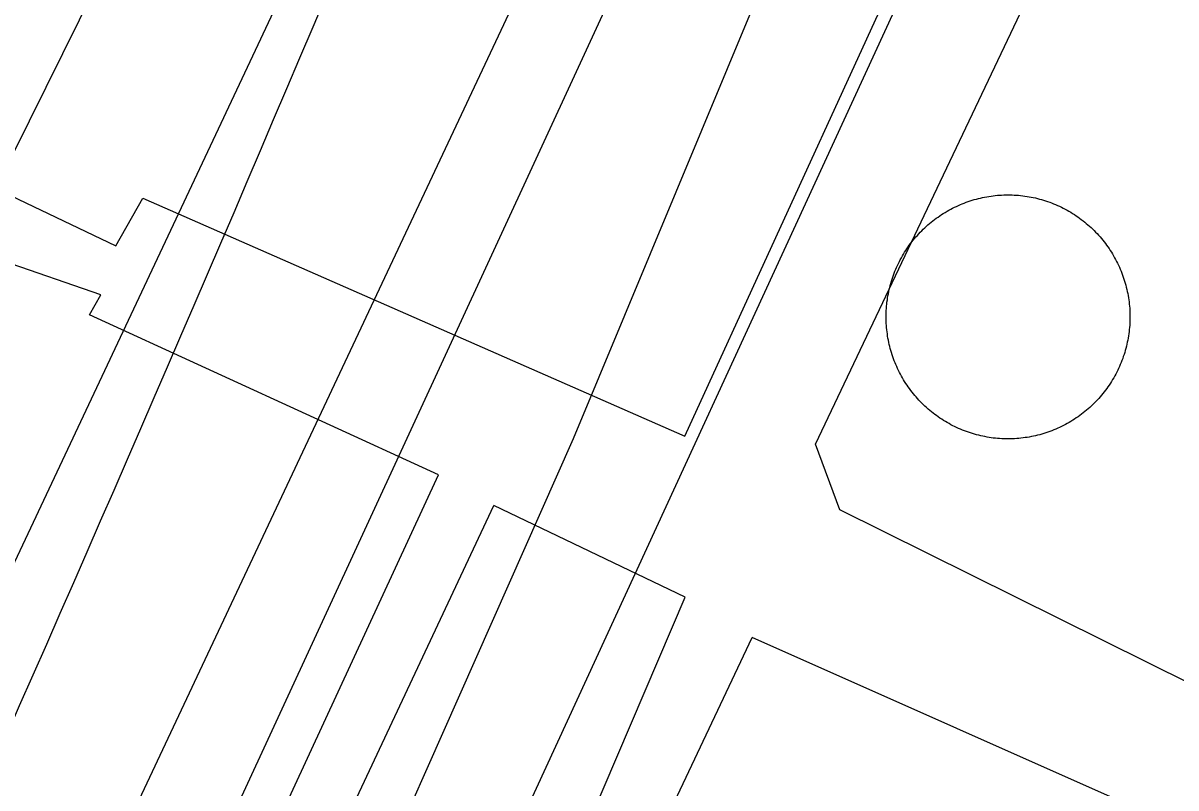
# Model space of a CAD drawing. Extents: x 3683613 to 3738215, y 469626 to 495384.
# Drawn here: x 3700634.2 to 3700795.9, y 478631.4 to 478738.6 of the extents above; entities that cross this region are included whole.
import ezdxf

# ---------------------------------------------------------------- set-up
doc = ezdxf.new("R2010")
doc.units = 0
for name, color, linetype in [('V-DOMW-TANK', 7, 'Continuous'), ('V-RAIL-TRAK', 7, 'Continuous'), ('V-ROAD-CNTR', 7, 'Continuous'), ('V-UTIL-LINE', 7, 'Continuous')]:
    doc.layers.add(name, color=color, linetype=linetype)

msp = doc.modelspace()

# ---------------------------------------------------------------- linework, layer by layer
at = {"layer": 'V-DOMW-TANK'}
for points in [[(3700755.93, 478702.11), (3700756.01, 478702.4), (3700756.1, 478702.68), (3700756.2, 478702.96), (3700756.29, 478703.24), (3700756.4, 478703.53), (3700756.51, 478703.8), (3700756.62, 478704.08), (3700756.74, 478704.35), (3700756.87, 478704.62), (3700756.99, 478704.89), (3700757.13, 478705.16), (3700757.26, 478705.42), (3700757.41, 478705.69), (3700757.55, 478705.95), (3700757.7, 478706.21), (3700757.86, 478706.46), (3700758.02, 478706.71), (3700758.18, 478706.96), (3700758.35, 478707.21), (3700758.52, 478707.45), (3700758.7, 478707.69), (3700758.89, 478707.93), (3700759.07, 478708.16), (3700759.26, 478708.39), (3700759.46, 478708.62), (3700759.65, 478708.84), (3700759.85, 478709.06), (3700760.06, 478709.28), (3700760.27, 478709.49), (3700760.48, 478709.7), (3700760.7, 478709.91), (3700760.92, 478710.11), (3700761.14, 478710.3), (3700761.37, 478710.5), (3700761.6, 478710.69), (3700761.83, 478710.88), (3700762.07, 478711.06), (3700762.31, 478711.24), (3700762.55, 478711.41), (3700762.79, 478711.58), (3700763.04, 478711.74), (3700763.29, 478711.91), (3700763.55, 478712.06), (3700763.81, 478712.21), (3700764.07, 478712.36), (3700764.33, 478712.5), (3700764.59, 478712.64), (3700764.86, 478712.77), (3700765.13, 478712.9), (3700765.4, 478713.03), (3700765.68, 478713.15), (3700765.95, 478713.26), (3700766.23, 478713.37), (3700766.51, 478713.47), (3700766.79, 478713.57), (3700767.07, 478713.67), (3700767.36, 478713.76), (3700767.64, 478713.85), (3700767.93, 478713.92), (3700768.22, 478714)], [(3700768.22, 478714), (3700768.51, 478714.07), (3700768.8, 478714.13), (3700769.09, 478714.19), (3700769.39, 478714.25), (3700769.68, 478714.3), (3700769.98, 478714.34), (3700770.27, 478714.38), (3700770.57, 478714.42), (3700770.87, 478714.45), (3700771.16, 478714.47), (3700771.46, 478714.49), (3700771.76, 478714.5), (3700772.06, 478714.51), (3700772.35, 478714.51), (3700772.66, 478714.51), (3700772.95, 478714.5), (3700773.25, 478714.49), (3700773.55, 478714.47), (3700773.85, 478714.45), (3700774.14, 478714.42), (3700774.44, 478714.39), (3700774.74, 478714.35), (3700775.03, 478714.3), (3700775.33, 478714.25), (3700775.62, 478714.2), (3700775.91, 478714.14), (3700776.2, 478714.08), (3700776.5, 478714.01), (3700776.78, 478713.93), (3700777.07, 478713.85), (3700777.36, 478713.77), (3700777.64, 478713.68), (3700777.92, 478713.58), (3700778.21, 478713.48), (3700778.48, 478713.38), (3700778.76, 478713.27), (3700779.04, 478713.16), (3700779.31, 478713.04), (3700779.58, 478712.92), (3700779.85, 478712.79), (3700780.12, 478712.65), (3700780.39, 478712.52), (3700780.65, 478712.37), (3700780.91, 478712.23), (3700781.17, 478712.08), (3700781.42, 478711.92), (3700781.67, 478711.76), (3700781.92, 478711.59), (3700782.17, 478711.43), (3700782.41, 478711.25), (3700782.65, 478711.08), (3700782.89, 478710.89), (3700783.12, 478710.71), (3700783.35, 478710.52), (3700783.58, 478710.32), (3700783.8, 478710.13), (3700784.02, 478709.92), (3700784.24, 478709.72), (3700784.45, 478709.51), (3700784.66, 478709.3), (3700784.87, 478709.08), (3700785.07, 478708.86), (3700785.27, 478708.64), (3700785.46, 478708.41), (3700785.65, 478708.18), (3700785.84, 478707.95), (3700786.02, 478707.71), (3700786.2, 478707.47), (3700786.37, 478707.23), (3700786.54, 478706.98), (3700786.71, 478706.73), (3700786.87, 478706.48), (3700787.02, 478706.23), (3700787.17, 478705.97), (3700787.32, 478705.71), (3700787.46, 478705.45), (3700787.6, 478705.19), (3700787.74, 478704.92), (3700787.86, 478704.65), (3700787.99, 478704.38), (3700788.11, 478704.1), (3700788.22, 478703.83), (3700788.33, 478703.55), (3700788.44, 478703.27), (3700788.53, 478702.99), (3700788.63, 478702.71), (3700788.72, 478702.42), (3700788.81, 478702.14), (3700788.89, 478701.85), (3700788.96, 478701.56), (3700789.03, 478701.27), (3700789.1, 478700.98), (3700789.16, 478700.68), (3700789.21, 478700.39), (3700789.26, 478700.1), (3700789.3, 478699.8), (3700789.34, 478699.51), (3700789.38, 478699.21), (3700789.41, 478698.92), (3700789.43, 478698.61)], [(3700770.6, 478680.4), (3700770.3, 478680.43), (3700770, 478680.47), (3700769.71, 478680.52), (3700769.42, 478680.57), (3700769.12, 478680.62), (3700768.83, 478680.68), (3700768.54, 478680.74), (3700768.25, 478680.81), (3700767.96, 478680.89), (3700767.67, 478680.97), (3700767.38, 478681.05), (3700767.1, 478681.14), (3700766.82, 478681.23), (3700766.53, 478681.33), (3700766.25, 478681.44), (3700765.98, 478681.55), (3700765.7, 478681.66), (3700765.43, 478681.78), (3700765.16, 478681.9), (3700764.88, 478682.03), (3700764.62, 478682.16), (3700764.35, 478682.3), (3700764.09, 478682.45), (3700763.83, 478682.59), (3700763.58, 478682.74), (3700763.32, 478682.9), (3700763.07, 478683.06), (3700762.82, 478683.22), (3700762.57, 478683.39), (3700762.33, 478683.57), (3700762.09, 478683.74), (3700761.85, 478683.92), (3700761.62, 478684.11), (3700761.39, 478684.3), (3700761.16, 478684.49), (3700760.94, 478684.69), (3700760.72, 478684.89), (3700760.5, 478685.1), (3700760.29, 478685.31), (3700760.08, 478685.52), (3700759.87, 478685.74), (3700759.67, 478685.96), (3700759.47, 478686.18), (3700759.28, 478686.41), (3700759.09, 478686.64), (3700758.9, 478686.87), (3700758.72, 478687.11), (3700758.54, 478687.35), (3700758.37, 478687.59), (3700758.2, 478687.84), (3700758.03, 478688.08), (3700757.87, 478688.34), (3700757.72, 478688.59), (3700757.57, 478688.85), (3700757.42, 478689.1), (3700757.28, 478689.37), (3700757.14, 478689.63), (3700757.01, 478689.9), (3700756.88, 478690.17), (3700756.75, 478690.44), (3700756.63, 478690.72), (3700756.52, 478690.99), (3700756.41, 478691.27), (3700756.3, 478691.55), (3700756.21, 478691.83), (3700756.11, 478692.11), (3700756.02, 478692.4), (3700755.94, 478692.68), (3700755.85, 478692.97), (3700755.78, 478693.26), (3700755.71, 478693.55), (3700755.64, 478693.84), (3700755.58, 478694.13), (3700755.53, 478694.43), (3700755.48, 478694.72), (3700755.44, 478695.02), (3700755.4, 478695.31), (3700755.36, 478695.61), (3700755.33, 478695.9), (3700755.31, 478696.2), (3700755.29, 478696.5), (3700755.28, 478696.8), (3700755.27, 478697.1), (3700755.27, 478697.4), (3700755.27, 478697.69), (3700755.28, 478697.99), (3700755.29, 478698.29), (3700755.31, 478698.59), (3700755.33, 478698.89), (3700755.36, 478699.18), (3700755.39, 478699.48), (3700755.44, 478699.78), (3700755.48, 478700.07), (3700755.52, 478700.36), (3700755.58, 478700.66), (3700755.64, 478700.95), (3700755.7, 478701.24), (3700755.77, 478701.53), (3700755.85, 478701.82), (3700755.93, 478702.11)], [(3700789.43, 478698.61), (3700789.45, 478698.32), (3700789.46, 478698.02), (3700789.47, 478697.72), (3700789.47, 478697.42), (3700789.47, 478697.12), (3700789.46, 478696.83), (3700789.45, 478696.53), (3700789.43, 478696.23), (3700789.41, 478695.93), (3700789.38, 478695.63), (3700789.35, 478695.34), (3700789.31, 478695.04), (3700789.26, 478694.75), (3700789.21, 478694.45), (3700789.16, 478694.16), (3700789.1, 478693.87), (3700789.04, 478693.57), (3700788.97, 478693.29), (3700788.89, 478693), (3700788.81, 478692.71), (3700788.73, 478692.42), (3700788.64, 478692.14), (3700788.54, 478691.85), (3700788.45, 478691.57), (3700788.34, 478691.29), (3700788.23, 478691.02), (3700788.12, 478690.74), (3700788, 478690.47), (3700787.88, 478690.19), (3700787.75, 478689.92), (3700787.61, 478689.66), (3700787.48, 478689.39), (3700787.33, 478689.13), (3700787.19, 478688.87), (3700787.04, 478688.61), (3700786.88, 478688.35), (3700786.72, 478688.1), (3700786.56, 478687.86), (3700786.39, 478687.61), (3700786.21, 478687.37), (3700786.04, 478687.13), (3700785.85, 478686.89), (3700785.67, 478686.66), (3700785.48, 478686.43), (3700785.29, 478686.2), (3700785.09, 478685.98), (3700784.89, 478685.75), (3700784.68, 478685.54), (3700784.47, 478685.33), (3700784.26, 478685.11), (3700784.04, 478684.91), (3700783.82, 478684.71), (3700783.6, 478684.51), (3700783.37, 478684.32), (3700783.14, 478684.13), (3700782.91, 478683.94), (3700782.67, 478683.76), (3700782.43, 478683.58), (3700782.19, 478683.41), (3700781.94, 478683.24), (3700781.7, 478683.07), (3700781.45, 478682.91), (3700781.19, 478682.76), (3700780.93, 478682.6), (3700780.67, 478682.46), (3700780.41, 478682.32), (3700780.15, 478682.18), (3700779.88, 478682.04), (3700779.61, 478681.91), (3700779.34, 478681.79), (3700779.06, 478681.67), (3700778.79, 478681.56), (3700778.51, 478681.45), (3700778.23, 478681.34), (3700777.95, 478681.24), (3700777.67, 478681.15), (3700777.38, 478681.06), (3700777.1, 478680.97), (3700776.81, 478680.89), (3700776.52, 478680.82), (3700776.23, 478680.75), (3700775.94, 478680.68), (3700775.65, 478680.62), (3700775.35, 478680.57), (3700775.06, 478680.52), (3700774.76, 478680.48), (3700774.47, 478680.44), (3700774.17, 478680.4), (3700773.87, 478680.37), (3700773.58, 478680.35), (3700773.28, 478680.33), (3700772.98, 478680.32), (3700772.68, 478680.31), (3700772.38, 478680.31), (3700772.08, 478680.31), (3700771.79, 478680.32), (3700771.49, 478680.33), (3700771.19, 478680.35), (3700770.89, 478680.37), (3700770.6, 478680.4)]]:
    msp.add_lwpolyline(points, dxfattribs=at)
at = {"layer": 'V-RAIL-TRAK'}
for points in [[(3700396.54, 478003.92), (3700416.58, 478071.64), (3700426.07, 478103.7), (3700460.6, 478201.06), (3700470.75, 478224.6), (3700479.16, 478241.33), (3700511.27, 478305.24), (3700587.88, 478469.51), (3700596.55, 478487.7), (3700597.52, 478489.73), (3700657.84, 478614.96), (3700718.62, 478746.53), (3700767.63, 478852.07), (3700811.3, 478944.6), (3700863.78, 479058.43), (3700874.44, 479079.69), (3700875.59, 479081.99), (3700922.18, 479182.54), (3700998.51, 479346.53)], [(3700305.39, 477825.43), (3700311.48, 477834.67), (3700317.4, 477844.03), (3700350.96, 477910.27), (3700396.54, 478003.92), (3700432.14, 478082.03), (3700495.62, 478218.04), (3700501.75, 478231.06), (3700530.44, 478292), (3700578.1, 478395.87), (3700618.66, 478476.92), (3700668.17, 478582.88), (3700711.42, 478680.37), (3700740.23, 478749.57)], [(3700317.4, 477844.03), (3700337.93, 477875), (3700378.83, 477948.37), (3700419.44, 478023.13), (3700453.41, 478093.62), (3700510.12, 478216.87), (3700514.16, 478225.42), (3700545.43, 478291.57), (3700599.8, 478402.79), (3700632.69, 478470.07), (3700640.57, 478486.2), (3700692.38, 478601.3), (3700757.78, 478743.36)]]:
    msp.add_lwpolyline(points, dxfattribs=at)
at = {"layer": 'V-ROAD-CNTR'}
for points in [[(3700592.3, 478506.11), (3700718.69, 478774.62), (3700769.76, 478896.58), (3700844.41, 479077.34)], [(3700565.17, 478518.92), (3700691.27, 478786.81), (3700736.8, 478895.54)]]:
    msp.add_lwpolyline(points, dxfattribs=at)
msp.add_spline([(3701000.46, 478961.97), (3700998.15, 479020.49), (3700975.74, 479052.4), (3700904.77, 479073.13), (3700875.58, 479079.54), (3700847.93, 479086.74), (3700835.72, 479075.96), (3700812.34, 479034.7), (3700774.17, 478970.89), (3700724.84, 478860.21), (3700480.15, 478308.89)], degree=3, dxfattribs=at)
at = {"layer": 'V-UTIL-LINE'}
for p, q in [((3700603.4, 478464.62), (3700700.23, 478670.97)), ((3700639.9, 478448.6), (3700736.48, 478652.47))]:
    msp.add_line(p, q, dxfattribs=at)
for points in [[(3700509.99, 478902.72), (3700519.97, 478896.52), (3700524.1, 478896.3), (3700627.03, 478845.14), (3700629.46, 478848.74), (3700684.2, 478824.99), (3700681.8, 478819.18), (3700630.37, 478715.42), (3700647.25, 478707.39), (3700651.01, 478714.04), (3700727.05, 478680.67), (3700778.1, 478792.12), (3700806.85, 478780.4), (3700844.42, 478871.34), (3700726.56, 478928.63), (3700717.42, 478933.74), (3700562.58, 479002.1)], [(3700841.2, 478624.54), (3700748.78, 478670.34), (3700745.38, 478679.59), (3700782.62, 478757.96), (3700806.8, 478747.89)], [(3700483.06, 478459.48), (3700567.5, 478413.57), (3700619.48, 478517.61), (3700692.47, 478675.26), (3700643.52, 478697.72), (3700645.14, 478700.49), (3700603.71, 478714.79), (3700559.49, 478627.62)], [(3700603.4, 478464.62), (3700632.44, 478451.25), (3700689.18, 478569.38), (3700727.06, 478658.12), (3700700.23, 478670.97)], [(3700639.9, 478448.6), (3700723.43, 478409.55), (3700744.87, 478451.62), (3700750.04, 478455.54), (3700823.03, 478614.01), (3700736.48, 478652.47)]]:
    msp.add_lwpolyline(points, dxfattribs=at)

doc.saveas('drawing.dxf')
